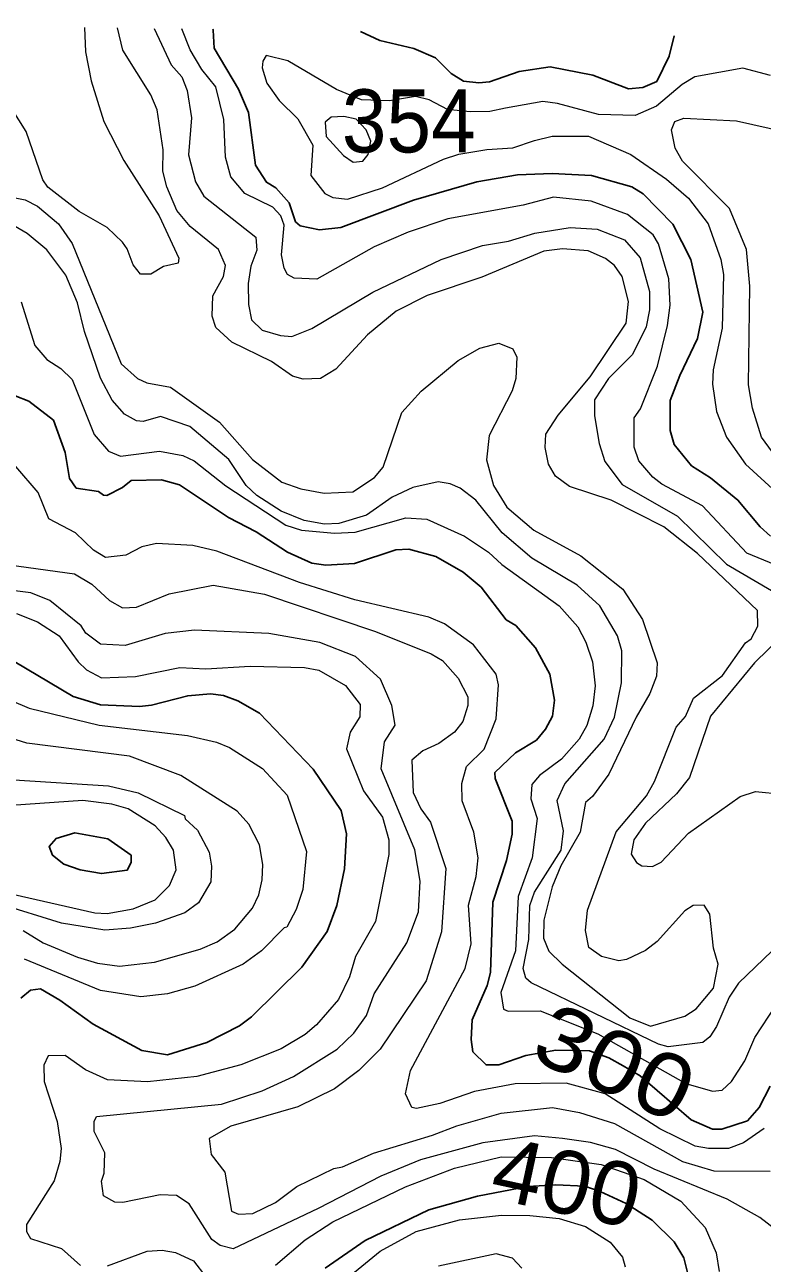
# Model space of a CAD drawing. Extents: x 673.3 to 698.5, y 6984.3 to 7012.3.
# Drawn here: x 678.812 to 679.747, y 7010.678 to 7012.249 of the extents above; entities that cross this region are included whole.
import ezdxf
from ezdxf.enums import TextEntityAlignment as Align

# ---------------------------------------------------------------- set-up
doc = ezdxf.new("R2010")
doc.units = 0
doc.header["$LTSCALE"] = 0.032
doc.layers.add('1', color=7, linetype='Continuous', lineweight=25)
doc.layers.add('2', color=7, linetype='Continuous', lineweight=13)
doc.layers.add('21', color=7, linetype='Continuous')
doc.layers.add('61', color=7, linetype='Continuous')

msp = doc.modelspace()

# ---------------------------------------------------------------- linework, layer by layer
at = {"layer": '1'}
for points in [[(679.0503, 7012.243), (679.0504, 7012.2418), (679.0518, 7012.2191), (679.0825, 7012.167), (679.0955, 7012.1373), (679.1041, 7012.0708), (679.118, 7012.0491), (679.1299, 7012.0421), (679.1468, 7012.0229), (679.1548, 7011.999), (679.1607, 7011.9939), (679.1855, 7011.9885), (679.2124, 7011.9917), (679.3044, 7012.0265), (679.3848, 7012.0495), (679.4363, 7012.0584), (679.4802, 7012.0601), (679.53, 7012.0576), (679.5812, 7012.0432), (679.5955, 7012.0343), (679.6331, 7011.9957), (679.6559, 7011.9512), (679.6714, 7011.8841), (679.6647, 7011.8507), (679.6419, 7011.804), (679.63, 7011.7722), (679.63, 7011.7344), (679.6351, 7011.7163), (679.6567, 7011.6895), (679.681, 7011.6742), (679.7157, 7011.6461), (679.744, 7011.6121), (679.7571, 7011.6001)], [(679.6348, 7012.2346), (679.6285, 7012.2088), (679.6129, 7012.1768), (679.595, 7012.1693), (679.5769, 7012.1676), (679.5318, 7012.1847), (679.4776, 7012.1952), (679.4385, 7012.1895), (679.4008, 7012.1765), (679.3874, 7012.175), (679.3678, 7012.1772), (679.3524, 7012.187), (679.3324, 7012.2067), (679.3048, 7012.2186), (679.262, 7012.2289), (679.2374, 7012.2403)], [(679.7567, 7010.903), (679.7427, 7010.8759), (679.7277, 7010.8591), (679.6954, 7010.8484), (679.6837, 7010.8483), (679.6565, 7010.8602), (679.5919, 7010.916), (679.5701, 7010.9286), (679.552, 7010.9389), (679.5277, 7010.9475), (679.4848, 7010.9485), (679.4471, 7010.942), (679.4125, 7010.9298), (679.3966, 7010.9298), (679.3798, 7010.9466), (679.3775, 7010.962), (679.379, 7010.9872), (679.3978, 7011.0307), (679.4019, 7011.047), (679.4051, 7011.1362), (679.4223, 7011.189), (679.4296, 7011.2226), (679.4296, 7011.2389), (679.4081, 7011.2932), (679.4077, 7011.3008), (679.4339, 7011.3257), (679.4605, 7011.3418), (679.4719, 7011.3556), (679.4807, 7011.3719), (679.4833, 7011.3923), (679.4775, 7011.4251), (679.4591, 7011.4588), (679.4341, 7011.487), (679.4221, 7011.4943), (679.3902, 7011.5358), (679.3674, 7011.5545), (679.3329, 7011.5746), (679.2987, 7011.5836), (679.2819, 7011.5829), (679.2297, 7011.5657), (679.1935, 7011.5634), (679.1756, 7011.566), (679.1449, 7011.5798), (679.1051, 7011.6058), (679.0699, 7011.624), (679.0077, 7011.6654), (678.985, 7011.6717), (678.9466, 7011.6708), (678.9355, 7011.662), (678.9157, 7011.652), (678.9114, 7011.6523), (678.9054, 7011.657), (678.8769, 7011.661), (678.8685, 7011.6733), (678.8628, 7011.7063), (678.848, 7011.7473), (678.8167, 7011.7715), (678.7997, 7011.7784)], [(678.7381, 7011.4769), (678.8729, 7011.397), (678.9078, 7011.3866), (678.957, 7011.3843), (678.9724, 7011.386), (679.0184, 7011.398), (679.0473, 7011.4004), (679.0636, 7011.3981), (679.0817, 7011.3916), (679.1095, 7011.376), (679.1773, 7011.3049), (679.2128, 7011.2523), (679.2194, 7011.2229), (679.2172, 7011.1786), (679.2073, 7011.132), (679.195, 7011.0991), (679.163, 7011.054), (679.0992, 7010.9909), (679.0839, 7010.9795), (679.0426, 7010.9581), (678.9925, 7010.9428), (678.9601, 7010.9481), (678.8985, 7010.9814), (678.856, 7011.0121), (678.8318, 7011.0265), (678.8191, 7011.0247), (678.8066, 7011.0144)], [(679.1927, 7010.6723), (679.2431, 7010.7074), (679.3239, 7010.7463), (679.3858, 7010.7634), (679.4496, 7010.7758), (679.4851, 7010.778), (679.5215, 7010.7761), (679.541, 7010.7694), (679.5739, 7010.7541), (679.607, 7010.7328), (679.6348, 7010.7057), (679.647, 7010.6854), (679.6551, 7010.6531)]]:
    msp.add_lwpolyline(points, dxfattribs=at)
msp.add_lwpolyline([(678.8753, 7011.2243), (678.917, 7011.2164), (678.9466, 7011.1957), (678.9466, 7011.1865), (678.9417, 7011.1768), (678.9089, 7011.1725), (678.8818, 7011.1772), (678.8613, 7011.1843), (678.8468, 7011.1958), (678.8427, 7011.207), (678.8514, 7011.2171)], close=True, dxfattribs=at)
at = {"layer": '2'}
for points in [[(678.8874, 7012.2453), (678.8887, 7012.2142), (678.8958, 7012.1778), (678.9119, 7012.1262), (678.9375, 7012.0766), (678.9823, 7012.0066), (679.0069, 7011.9526), (679.0061, 7011.9464), (678.9876, 7011.942), (678.9714, 7011.9323), (678.9584, 7011.9325), (678.9492, 7011.9442), (678.9416, 7011.9647), (678.9357, 7011.973), (678.9162, 7011.9917), (678.8809, 7012.0119), (678.8409, 7012.0429), (678.8345, 7012.0521), (678.8134, 7012.1132), (678.7855, 7012.1576), (678.752, 7012.1846), (678.6676, 7012.2279), (678.6513, 7012.2487)], [(679.5769, 7011.8978), (679.569, 7011.9294), (679.5592, 7011.9433), (679.5479, 7011.9523), (679.5258, 7011.9622), (679.4933, 7011.9647), (679.4698, 7011.9616), (679.391, 7011.9288), (679.3218, 7011.9056), (679.2826, 7011.8857), (679.2461, 7011.8554), (679.2062, 7011.8122), (679.1865, 7011.8004), (679.1646, 7011.7995), (679.151, 7011.8032), (679.1244, 7011.8217), (679.0743, 7011.8463), (679.0539, 7011.8647), (679.0493, 7011.8794), (679.05, 7011.905), (679.0637, 7011.9295), (679.0662, 7011.9435), (679.0574, 7011.9639), (679.0212, 7011.9928), (679.0043, 7012.0134), (678.9917, 7012.0432), (678.9866, 7012.063), (678.9873, 7012.09), (678.9797, 7012.141), (678.9717, 7012.1597), (678.9359, 7012.2167), (678.9292, 7012.2447)], [(678.9757, 7012.2441), (678.9975, 7012.198), (679.0107, 7012.1825), (679.0176, 7012.1653), (679.0231, 7012.1308), (679.0192, 7012.0839), (679.0283, 7012.0497), (679.0388, 7012.0315), (679.1045, 7011.9794), (679.1057, 7011.9631), (679.0982, 7011.9425), (679.0949, 7011.9207), (679.0952, 7011.894), (679.0991, 7011.8745), (679.1127, 7011.8614), (679.1357, 7011.8545), (679.1502, 7011.8534), (679.1757, 7011.8634), (679.2531, 7011.9096), (679.3397, 7011.9512), (679.392, 7011.969), (679.4248, 7011.9744), (679.4585, 7011.9844), (679.503, 7011.9916), (679.5372, 7011.9894), (679.5721, 7011.976), (679.5917, 7011.953), (679.6038, 7011.9106), (679.6038, 7011.8871), (679.5993, 7011.8658), (679.582, 7011.8307), (679.5515, 7011.8), (679.5339, 7011.773), (679.5339, 7011.7529), (679.5397, 7011.7177), (679.547, 7011.695), (679.5691, 7011.6658), (679.6392, 7011.6257), (679.7012, 7011.5648), (679.7581, 7011.5313)], [(679.482, 7012.0299), (679.4434, 7012.0201), (679.3479, 7012.0027), (679.2978, 7011.9857), (679.2545, 7011.9672), (679.1821, 7011.9261), (679.1533, 7011.9275), (679.1447, 7011.9321), (679.1404, 7011.9399), (679.1373, 7011.9571), (679.1404, 7011.9946), (679.1363, 7012.0063), (679.126, 7012.0176), (679.0908, 7012.0349), (679.0729, 7012.056), (679.0664, 7012.0809), (679.0641, 7012.1286), (679.0539, 7012.1702), (679.0364, 7012.1918), (679.0212, 7012.217), (679.0109, 7012.2436)], [(679.7571, 7012.1842), (679.7219, 7012.1936), (679.6611, 7012.1828), (679.6449, 7012.1728), (679.6126, 7012.1454), (679.5856, 7012.1335), (679.5389, 7012.135), (679.4871, 7012.1489), (679.4683, 7012.1513), (679.4212, 7012.1431), (679.4013, 7012.1387), (679.3762, 7012.1381), (679.3474, 7012.1413), (679.3245, 7012.1537), (679.3069, 7012.1577), (679.274, 7012.1521), (679.2385, 7012.1537), (679.207, 7012.1668), (679.1453, 7012.2029), (679.1179, 7012.2099), (679.1136, 7012.2027), (679.1128, 7012.1942), (679.1185, 7012.1746), (679.1342, 7012.1527), (679.158, 7012.1295), (679.1771, 7012.0959), (679.1745, 7012.0574), (679.192, 7012.0346), (679.2023, 7012.0295), (679.2209, 7012.0276), (679.2653, 7012.0419), (679.3426, 7012.0785), (679.3619, 7012.0847), (679.3976, 7012.0906), (679.4303, 7012.0928), (679.4578, 7012.1021), (679.4803, 7012.1074), (679.5265, 7012.1073), (679.5801, 7012.0842), (679.625, 7012.0529), (679.6531, 7012.0288), (679.6781, 7011.9963), (679.6942, 7011.9509), (679.6975, 7011.932), (679.6958, 7011.864), (679.6845, 7011.8111), (679.6836, 7011.7931), (679.6886, 7011.7585), (679.7014, 7011.7256), (679.7255, 7011.6915), (679.7743, 7011.6467)], [(679.7841, 7011.6736), (679.7457, 7011.726), (679.7343, 7011.7627), (679.7293, 7011.792), (679.7309, 7011.9171), (679.7268, 7011.9639), (679.705, 7012.0159), (679.6457, 7012.0758), (679.6363, 7012.0923), (679.6316, 7012.1154), (679.6358, 7012.126), (679.647, 7012.1301), (679.7141, 7012.1268), (679.8136, 7012.1045)], [(678.7799, 7012.0329), (678.8123, 7012.0266), (678.8277, 7012.0185), (678.8546, 7011.9965), (678.8717, 7011.9713), (678.9339, 7011.8188), (678.9547, 7011.8004), (678.9665, 7011.7945), (678.9966, 7011.789), (679.0584, 7011.7447), (679.1003, 7011.6974), (679.1375, 7011.6687), (679.1617, 7011.6603), (679.1912, 7011.6547), (679.2276, 7011.6563), (679.2551, 7011.6746), (679.2659, 7011.6879), (679.2896, 7011.757), (679.3142, 7011.7843), (679.3612, 7011.8232), (679.3886, 7011.8388), (679.4125, 7011.845), (679.4303, 7011.8379), (679.4354, 7011.8273), (679.4344, 7011.8002), (679.4295, 7011.7846), (679.4003, 7011.7278), (679.397, 7011.6971), (679.4058, 7011.6646), (679.4229, 7011.637), (679.457, 7011.6077), (679.5165, 7011.5754), (679.5698, 7011.5329), (679.5949, 7011.4948), (679.6135, 7011.4398), (679.6127, 7011.4228), (679.6039, 7011.4007), (679.5866, 7011.3709), (679.552, 7011.2984), (679.5314, 7011.2702), (679.5224, 7011.2624), (679.5158, 7011.2249), (679.4911, 7011.1822), (679.4803, 7011.1558), (679.4698, 7011.1133), (679.4692, 7011.0905), (679.4761, 7011.0739), (679.4928, 7011.0577), (679.5788, 7010.9894), (679.6048, 7010.9789), (679.6484, 7010.9915), (679.663, 7011.001), (679.6848, 7011.0273), (679.6909, 7011.0575), (679.6847, 7011.078), (679.68, 7011.1209), (679.6729, 7011.1324), (679.6591, 7011.132), (679.6486, 7011.1251), (679.6132, 7011.0865), (679.5984, 7011.0748), (679.5747, 7011.0636), (679.5646, 7011.0617), (679.5428, 7011.0675), (679.5267, 7011.0786), (679.5225, 7011.1001), (679.5251, 7011.1261), (679.5616, 7011.2253), (679.5999, 7011.2712), (679.6102, 7011.2894), (679.6373, 7011.3581), (679.6492, 7011.3717), (679.6595, 7011.3949), (679.6963, 7011.4236), (679.7254, 7011.4649), (679.7324, 7011.4703), (679.7411, 7011.4862), (679.7406, 7011.506), (679.6647, 7011.5781), (679.6217, 7011.6121), (679.5552, 7011.6459), (679.5023, 7011.6633), (679.4844, 7011.6765), (679.4758, 7011.6916), (679.4712, 7011.7125), (679.4722, 7011.7297), (679.488, 7011.7536), (679.5285, 7011.8021), (679.5742, 7011.8705), (679.5769, 7011.8978)], [(679.7629, 7011.564), (679.727, 7011.5789), (679.6709, 7011.6388), (679.6191, 7011.6661), (679.6079, 7011.6749), (679.5902, 7011.6957), (679.5843, 7011.7132), (679.5843, 7011.7503), (679.5923, 7011.7618), (679.6137, 7011.816), (679.6266, 7011.8676), (679.6299, 7011.8933), (679.6282, 7011.9265), (679.6149, 7011.9711), (679.6082, 7011.9824), (679.5759, 7012.0083), (679.5297, 7012.025), (679.482, 7012.0299)], [(679.4546, 7011.5724), (679.417, 7011.6045), (679.3836, 7011.6459), (679.3636, 7011.661), (679.3509, 7011.6666), (679.3356, 7011.6691), (679.3036, 7011.6619), (679.2776, 7011.6498), (679.245, 7011.627), (679.2098, 7011.6164), (679.1917, 7011.6155), (679.166, 7011.6203), (679.1368, 7011.6319), (679.1058, 7011.652), (679.0924, 7011.6647), (679.0706, 7011.6974), (679.021, 7011.7395), (678.9838, 7011.7521), (678.9618, 7011.7458), (678.9532, 7011.7467), (678.938, 7011.755), (678.9224, 7011.7728), (678.9078, 7011.8005), (678.8876, 7011.8597), (678.8786, 7011.8962), (678.8637, 7011.9311), (678.8396, 7011.9634), (678.8149, 7011.984), (678.7815, 7012.0034)], [(678.8072, 7011.8975), (678.8245, 7011.8419), (678.8397, 7011.8242), (678.8576, 7011.8128), (678.872, 7011.7991), (678.8995, 7011.729), (678.9178, 7011.7081), (678.9331, 7011.7018), (678.9825, 7011.7082), (679.0123, 7011.7025), (679.0264, 7011.696), (679.0666, 7011.6641), (679.1428, 7011.6143), (679.1626, 7011.6078), (679.2045, 7011.6041), (679.2305, 7011.6052), (679.2949, 7011.6235), (679.3212, 7011.6219), (679.3692, 7011.6004), (679.3997, 7011.5801), (679.4166, 7011.5644), (679.489, 7011.5119), (679.5127, 7011.4853), (679.5231, 7011.4658), (679.5313, 7011.4411), (679.5347, 7011.4107), (679.532, 7011.3851), (679.5243, 7011.3603), (679.5146, 7011.3429), (679.4923, 7011.3174), (679.4644, 7011.2967), (679.4547, 7011.2855), (679.4532, 7011.2671), (679.4612, 7011.2422), (679.4549, 7011.1923), (679.437, 7011.1434), (679.4336, 7011.0747), (679.415, 7011.0218), (679.4186, 7011.0004), (679.4245, 7010.9982), (679.4649, 7010.9983), (679.5382, 7010.9694), (679.6498, 7010.9062), (679.6835, 7010.8964), (679.6956, 7010.8979), (679.7076, 7010.9089), (679.7246, 7010.9352), (679.737, 7010.9646), (679.7639, 7011.0051)], [(679.3718, 7011.3083), (679.3941, 7011.3302), (679.4094, 7011.3685), (679.4124, 7011.4118), (679.4092, 7011.4253), (679.3807, 7011.4623), (679.344, 7011.4891), (679.3239, 7011.4975), (679.23, 7011.5197), (679.16, 7011.5417), (679.0552, 7011.5813), (679.0248, 7011.5885), (678.9786, 7011.5909), (678.96, 7011.5869), (678.9398, 7011.5763), (678.9139, 7011.5732), (678.899, 7011.5827), (678.876, 7011.6046), (678.8422, 7011.6222), (678.8286, 7011.6558), (678.8003, 7011.6885)], [(678.7792, 7011.5657), (678.8747, 7011.5527), (678.8968, 7011.5396), (678.9191, 7011.5189), (678.9355, 7011.5094), (678.9533, 7011.5104), (678.9949, 7011.5272), (679.0506, 7011.538), (679.1157, 7011.5267), (679.2564, 7011.4792), (679.3268, 7011.4512), (679.3411, 7011.4425), (679.3613, 7011.4204), (679.3733, 7011.3967), (679.3733, 7011.3857), (679.3671, 7011.3653), (679.3566, 7011.3518), (679.3366, 7011.3372), (679.3164, 7011.3279), (679.3024, 7011.3163), (679.3042, 7011.2751), (679.314, 7011.2547), (679.3262, 7011.2377), (679.3456, 7011.1789), (679.3399, 7011.0988), (679.3207, 7011.0363), (679.2623, 7010.9498), (679.2354, 7010.9228), (679.2043, 7010.8997), (679.1578, 7010.8765), (679.0731, 7010.8521), (679.0453, 7010.8365), (679.0481, 7010.8164), (679.0653, 7010.794), (679.0737, 7010.7443), (679.0827, 7010.7408), (679.1008, 7010.7416), (679.1294, 7010.7556), (679.1567, 7010.7757), (679.2037, 7010.7984), (679.2144, 7010.8005), (679.2539, 7010.8179), (679.3287, 7010.8407), (679.3593, 7010.8528), (679.4157, 7010.8686), (679.4809, 7010.8759), (679.5148, 7010.8695), (679.5593, 7010.8554), (679.6457, 7010.8074), (679.6854, 7010.7955)], [(679.7592, 7011.0745), (679.7166, 7011.0336), (679.7047, 7011.0158), (679.6886, 7010.9786), (679.6801, 7010.9655), (679.6711, 7010.9581), (679.6273, 7010.9526), (679.615, 7010.9563), (679.4537, 7011.034), (679.4467, 7011.04), (679.4434, 7011.052), (679.4507, 7011.0887), (679.4519, 7011.132), (679.4577, 7011.1488), (679.4916, 7011.2023), (679.4947, 7011.2266), (679.4867, 7011.2653), (679.4963, 7011.2864), (679.546, 7011.3429), (679.5595, 7011.3708), (679.568, 7011.4145), (679.5687, 7011.4547), (679.563, 7011.474), (679.5405, 7011.5118), (679.5119, 7011.538), (679.4546, 7011.5724)], [(678.9833, 7010.7651), (678.9359, 7010.7555), (678.926, 7010.7559), (678.9115, 7010.764), (678.9091, 7010.7826), (678.9124, 7010.7924), (678.9132, 7010.8185), (678.8995, 7010.8454), (678.8995, 7010.858), (678.9028, 7010.8644), (679.061, 7010.8801), (679.1125, 7010.897), (679.1522, 7010.9152), (679.2078, 7010.9498), (679.2289, 7010.9702), (679.2451, 7010.9926), (679.2548, 7011.02), (679.2962, 7011.0847), (679.3107, 7011.1239), (679.3131, 7011.163), (679.3064, 7011.2024), (679.2637, 7011.3053), (679.2676, 7011.3393), (679.2812, 7011.3606), (679.2769, 7011.3854), (679.2626, 7011.4191), (679.2308, 7011.4476), (679.1858, 7011.4656), (679.1213, 7011.4769), (679.0268, 7011.4809), (678.9899, 7011.4768), (678.9389, 7011.4615), (678.9078, 7011.4632), (678.8892, 7011.4773), (678.8833, 7011.4865), (678.8437, 7011.5185), (678.8193, 7011.5283), (678.7551, 7011.5363)], [(678.8014, 7011.5023), (678.828, 7011.4915), (678.8552, 7011.4738), (678.8794, 7011.4408), (678.8902, 7011.4306), (678.9092, 7011.4208), (678.9521, 7011.4222), (679.0082, 7011.4337), (679.0414, 7011.4322), (679.0976, 7011.4355), (679.1665, 7011.4337)], [(679.7718, 7011.4741), (679.7369, 7011.4397), (679.681, 7011.3722), (679.6542, 7011.2944), (679.638, 7011.2734), (679.5987, 7011.2365), (679.5838, 7011.2154), (679.5803, 7011.1972), (679.5872, 7011.1867), (679.5939, 7011.1823), (679.6076, 7011.1814), (679.6183, 7011.1869), (679.6529, 7011.2236), (679.7187, 7011.2701), (679.7382, 7011.2766), (679.7724, 7011.2733)], [(679.1665, 7011.4337), (679.1847, 7011.4304), (679.2183, 7011.4111), (679.2371, 7011.3867), (679.2365, 7011.3712), (679.2242, 7011.3519), (679.2195, 7011.3308), (679.2412, 7011.2772), (679.265, 7011.244), (679.2731, 7011.2154), (679.2732, 7011.1968), (679.2565, 7011.1116), (679.2309, 7011.0672), (679.2233, 7011.0415), (679.2096, 7011.0129), (679.1817, 7010.9808), (679.1671, 7010.9686), (679.1367, 7010.9502), (679.0855, 7010.9299), (679.03, 7010.9151), (678.9672, 7010.9086), (678.9168, 7010.911), (678.8886, 7010.9236), (678.8629, 7010.942), (678.8414, 7010.9415), (678.8358, 7010.9294), (678.8362, 7010.9087), (678.8529, 7010.858), (678.8578, 7010.8239), (678.8562, 7010.8075), (678.8488, 7010.7829), (678.8139, 7010.7273), (678.8141, 7010.7187), (678.8189, 7010.7096), (678.8581, 7010.697), (678.8824, 7010.6757)], [(678.7713, 7011.4017), (678.8175, 7011.3822), (678.9062, 7011.3605), (679.018, 7011.3475), (679.0547, 7011.3391), (679.0714, 7011.3323), (679.1131, 7011.3057), (679.1443, 7011.272), (679.1688, 7011.2004), (679.1643, 7011.1522), (679.1558, 7011.1267), (679.144, 7011.1043), (679.1407, 7011.1038), (679.112, 7011.0746), (679.0886, 7011.0577), (679.0275, 7011.0296), (678.9928, 7011.0198), (678.959, 7011.0161), (678.9078, 7011.0241), (678.8114, 7011.064)], [(678.8096, 7011.1001), (678.8351, 7011.0845), (678.8785, 7011.0664), (678.9038, 7011.0589), (678.9317, 7011.0552), (678.9762, 7011.0601), (679.0341, 7011.0765), (679.0555, 7011.0859), (679.0782, 7011.102), (679.1004, 7011.1286), (679.1085, 7011.1457), (679.1128, 7011.1645), (679.1135, 7011.1841), (679.1093, 7011.2088), (679.0958, 7011.2351), (679.0809, 7011.2517), (679.0096, 7011.2968), (678.9447, 7011.3215), (678.8144, 7011.3377), (678.7789, 7011.349)], [(679.7491, 7010.8493), (679.7227, 7010.8312), (679.7037, 7010.8239), (679.6786, 7010.8239), (679.6614, 7010.827), (679.6167, 7010.8488), (679.5474, 7010.8931), (679.4982, 7010.9067), (679.4333, 7010.906), (679.3819, 7010.896), (679.3379, 7010.8809), (679.3085, 7010.8744), (679.3023, 7010.8757), (679.2943, 7010.893), (679.3007, 7010.9229), (679.3701, 7011.0519), (679.3774, 7011.0832), (679.3742, 7011.1325), (679.3839, 7011.1688), (679.3864, 7011.1926), (679.3811, 7011.2249), (679.3661, 7011.2649), (679.3659, 7011.2868), (679.3718, 7011.3083)], [(678.7982, 7011.2914), (678.918, 7011.2838), (678.9554, 7011.2748), (679.0141, 7011.2463), (679.0152, 7011.2418), (679.0305, 7011.2277), (679.0453, 7011.1995), (679.0485, 7011.1817)], [(678.7792, 7011.1503), (678.9004, 7011.1226), (678.916, 7011.1219), (678.949, 7011.1277), (678.9769, 7011.1392), (678.9951, 7011.1572), (679.0036, 7011.1774), (679.0001, 7011.202), (678.9906, 7011.218), (678.9772, 7011.2328), (678.9428, 7011.2547), (678.9219, 7011.2604), (678.8855, 7011.2653), (678.7946, 7011.2588)], [(679.0485, 7011.1817), (679.0476, 7011.1621), (679.0319, 7011.1355), (679.0148, 7011.1226), (678.9776, 7011.1096), (678.9456, 7011.1032), (678.9134, 7011.1009), (678.8584, 7011.1097), (678.779, 7011.1343), (678.7588, 7011.1332), (678.7475, 7011.1191), (678.7382, 7011.0701), (678.7039, 7010.9668), (678.6967, 7010.9316), (678.6958, 7010.8617), (678.6722, 7010.7834), (678.6632, 7010.6969), (678.6369, 7010.6514)], [(679.7623, 7010.7222), (679.7437, 7010.7362), (679.7021, 7010.7596), (679.6095, 7010.7975), (679.5604, 7010.8228), (679.5289, 7010.8314), (679.4934, 7010.8365), (679.4578, 7010.8401), (679.3922, 7010.831), (679.3135, 7010.8095), (679.2629, 7010.789), (679.1838, 7010.7477), (679.0758, 7010.6968), (679.0595, 7010.7007), (679.0489, 7010.7085), (679.02, 7010.7538), (679.0042, 7010.7644), (678.9833, 7010.7651)], [(679.1297, 7010.6761), (679.1673, 7010.7081), (679.2023, 7010.7309), (679.2942, 7010.7752), (679.3565, 7010.7991), (679.4157, 7010.8132), (679.4794, 7010.8125), (679.5423, 7010.8036), (679.5968, 7010.7844), (679.6432, 7010.7571), (679.6744, 7010.7236), (679.6882, 7010.6914), (679.6918, 7010.6679)], [(679.6854, 7010.7955), (679.7567, 7010.7953)], [(679.2111, 7010.6518), (679.2621, 7010.6939), (679.3077, 7010.7185), (679.363, 7010.7333), (679.416, 7010.7392), (679.4521, 7010.7391), (679.4893, 7010.735)], [(679.4893, 7010.735), (679.5226, 7010.7248), (679.554, 7010.7051), (679.5696, 7010.6862), (679.5728, 7010.674)], [(678.9167, 7010.675), (678.967, 7010.6937), (678.986, 7010.6951), (679.003, 7010.692), (679.0256, 7010.6813), (679.0571, 7010.6409)], [(679.4417, 7010.6723), (679.4299, 7010.6848), (679.4095, 7010.6902), (679.3362, 7010.6748)]]:
    msp.add_lwpolyline(points, dxfattribs=at)
msp.add_lwpolyline([(679.2447, 7012.1156), (679.2317, 7012.129), (679.2164, 7012.1325), (679.2002, 7012.1317), (679.1924, 7012.1251), (679.1937, 7012.1072), (679.2156, 7012.083), (679.2282, 7012.0745), (679.2403, 7012.0758), (679.2471, 7012.0843), (679.2503, 7012.1013)], close=True, dxfattribs=at)

# ---------------------------------------------------------------- texts
at = {"layer": '21', "width": 0.95}
msp.add_text('354', height=0.08, dxfattribs=at).set_placement((679.2137, 7012.0868))
at = {"layer": '61'}
for s, rotation, width, p in [('300', 335.833, 1.15, (679.5435, 7010.8967)), ('400', 347.8, 1.05, (679.4905, 7010.7419))]:
    msp.add_text(s, height=0.08, rotation=rotation, dxfattribs=dict(at, width=width)).set_placement(p, align=Align.CENTER)

doc.saveas('drawing.dxf')
